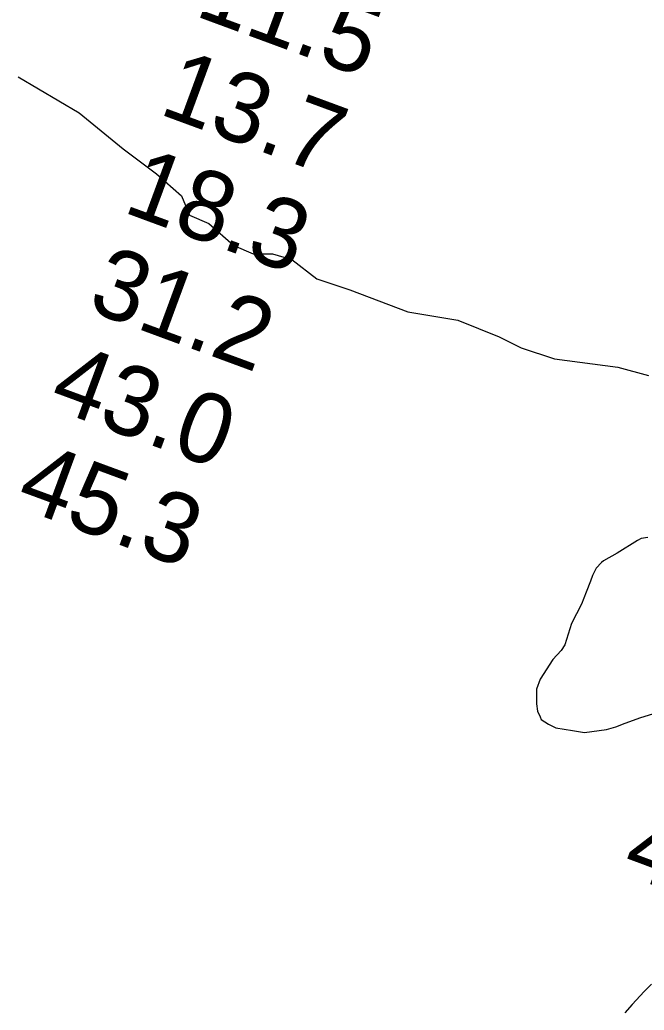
# Model space of a CAD drawing. Extents: x 3146026 to 3183936, y 897894 to 923344.
# Drawn here: x 3152791 to 3153389, y 914182 to 915129 of the extents above; entities that cross this region are included whole.
import ezdxf

# ---------------------------------------------------------------- set-up
doc = ezdxf.new("R2010")
doc.units = 0
doc.layers.add('V-RIVR-RANG', color=7, linetype='Continuous')
doc.layers.add('V-SITE-VEGE', color=7, linetype='Continuous')

msp = doc.modelspace()

# ---------------------------------------------------------------- linework, layer by layer
at = {"layer": 'V-SITE-VEGE'}
for p, q in [((3152789.88, 915074.69), (3152848.05, 915040.31)), ((3152848.05, 915040.31), (3152890.36, 915005.92)), ((3152890.36, 915005.92), (3152922.09, 914982.12)), ((3152922.09, 914982.12), (3152945.89, 914960.96)), ((3152945.89, 914960.96), (3152953.82, 914942.44)), ((3152953.82, 914942.44), (3152972.33, 914934.51)), ((3152972.33, 914934.51), (3152996.12, 914913.35)), ((3152996.12, 914913.35), (3153014.64, 914905.41)), ((3153014.64, 914905.41), (3153033.15, 914905.41)), ((3153033.15, 914905.41), (3153051.66, 914900.12)), ((3153051.66, 914900.12), (3153075.45, 914881.61)), ((3153075.45, 914881.61), (3153107.19, 914871.03)), ((3153107.19, 914871.03), (3153162.71, 914849.87)), ((3153162.71, 914849.87), (3153210.31, 914841.94)), ((3153210.31, 914841.94), (3153249.97, 914826.07)), ((3153249.97, 914826.07), (3153271.13, 914815.49)), ((3153271.13, 914815.49), (3153302.86, 914804.91)), ((3153302.86, 914804.91), (3153363.67, 914796.97)), ((3153363.67, 914796.97), (3153392.76, 914789.04)), ((3153392.18, 914633.89), (3153386, 914633)), ((3153382.47, 914631.22), (3153363.07, 914618.81)), ((3153386, 914633), (3153382.47, 914631.22)), ((3153363.07, 914618.81), (3153349.84, 914611.71)), ((3153348.08, 914609.95), (3153342.79, 914604.63)), ((3153349.84, 914611.71), (3153348.08, 914609.95)), ((3153339.28, 914597.56), (3153337.52, 914592.26)), ((3153342.79, 914604.63), (3153339.28, 914597.56)), ((3153337.52, 914592.26), (3153333.13, 914581.65)), ((3153333.13, 914581.65), (3153328.75, 914570.15)), ((3153328.75, 914570.15), (3153319.08, 914551.59)), ((3153319.08, 914551.59), (3153312.94, 914531.26)), ((3153312.94, 914531.26), (3153309.42, 914525.95)), ((3153309.42, 914525.95), (3153301.49, 914517.1)), ((3153301.49, 914517.1), (3153289.17, 914498.53)), ((3153289.17, 914498.53), (3153285.66, 914488.8)), ((3153285.66, 914488.8), (3153285.69, 914474.68)), ((3153285.69, 914474.68), (3153286.6, 914467.61)), ((3153286.6, 914467.61), (3153289.26, 914462.32)), ((3153385.52, 914461.66), (3153397, 914465.22)), ((3153289.26, 914462.32), (3153290.15, 914459.67)), ((3153290.15, 914459.67), (3153297.22, 914455.27)), ((3153297.22, 914455.27), (3153304.3, 914451.76)), ((3153361.7, 914452.78), (3153370.52, 914456.33)), ((3153370.52, 914456.33), (3153385.52, 914461.66)), ((3153304.3, 914451.76), (3153320.2, 914449.14)), ((3153320.2, 914449.14), (3153331.68, 914447.41)), ((3153331.68, 914447.41), (3153352.87, 914450.11)), ((3153352.87, 914450.11), (3153361.7, 914452.78)), ((3153388.79, 914199.37), (3153377.34, 914186.98)), ((3153395.84, 914206.46), (3153388.79, 914199.37)), ((3153377.34, 914186.98), (3153370.29, 914179.02))]:
    msp.add_line(p, q, dxfattribs=at)

# ---------------------------------------------------------------- texts
at = {"layer": 'V-RIVR-RANG'}
for s, rotation, p in [('11.5', 339.75833, (3152957.44, 915133.76)), ('13.7', 339.75833, (3152923.07, 915039.85)), ('18.3', 339.75833, (3152888.7, 914945.94)), ('31.2', 339.75833, (3152854.32, 914852.04)), ('43.0', 339.75833, (3152817.23, 914759.13)), ('45.3', 339.75833, (3152785.58, 914664.22)), ('41.8', 339.46833, (3153365.36, 914313.22))]:
    msp.add_text(s, height=67, rotation=rotation, dxfattribs=at).set_placement(p)

doc.saveas('drawing.dxf')
